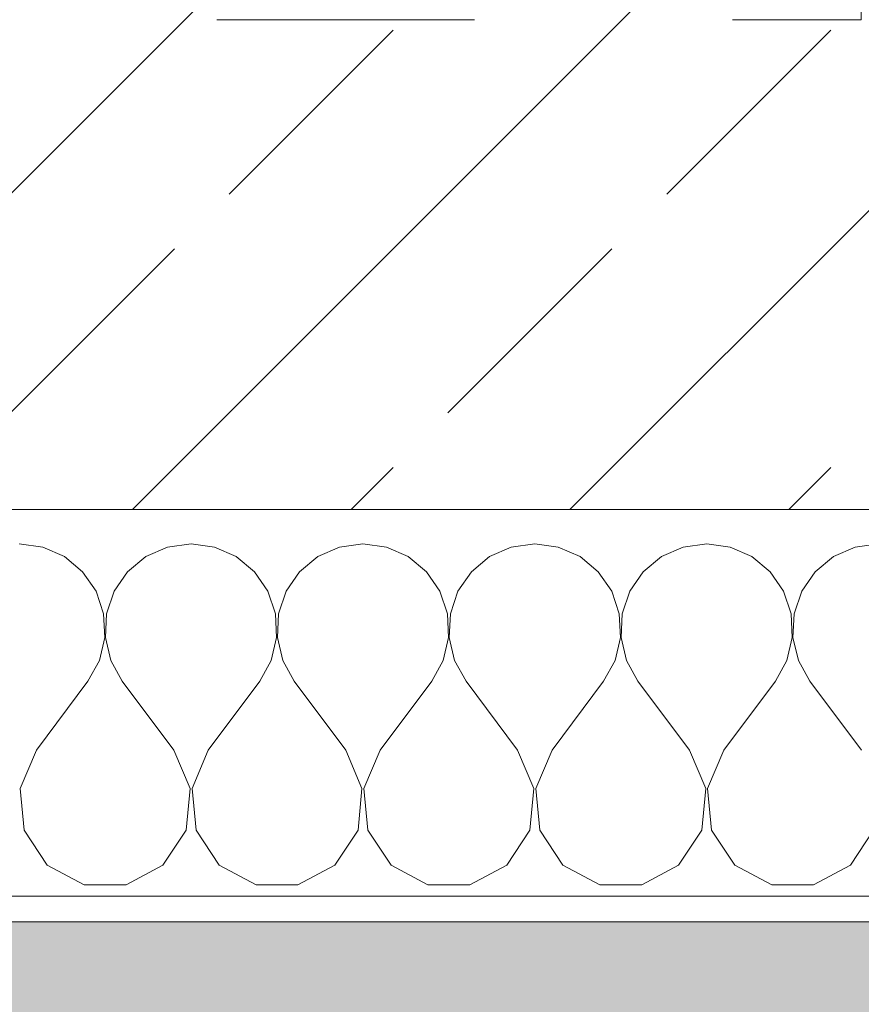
# Model space of a CAD drawing. Header units: metres. Extents: x -3.6 to 90.7, y -11.1 to 18.
# Tile 422 of 656: x 50.534 to 50.86, y -0.187 to 0.195. Entities that reach past the tile are written whole.
import ezdxf

# ---------------------------------------------------------------- set-up
doc = ezdxf.new("R2010")
doc.units = ezdxf.units.M
doc.header["$MEASUREMENT"] = 0
doc.linetypes.add('Untersicht', pattern=[0.1, 0.075, -0.025])
for name, color, linetype in [('152 - Bemaßung_ Beschriftung.Ausbau', 7, 'Continuous'), ('302 - Elemente.Schraffur', 7, 'Continuous'), ('603 - Struktur.Bodenplatte_ Decke Roh', 7, 'Continuous'), ('604 - Struktur.Wand Aussen', 7, 'Continuous'), ('653 - Abdeckung.TB Verkofferung', 7, 'Continuous')]:
    doc.layers.add(name, color=color, linetype=linetype)
doc.styles.add('ERSTELLTER_STIL_2', font='txt')
doc.dimstyles.new('ERSTELLTER_STIL__1', dxfattribs={"dimtxt": 0.1, "dimasz": 0.0532, "dimexe": 0.18, "dimexo": 0.0625, "dimgap": 0, "dimtad": 1, "dimzin": 0, "dimdsep": 46, "dimtxsty": 'ERSTELLTER_STIL_2', "dimblk": 'ARROWHEAD_2', "dimblk1": 'ARROWHEAD_2', "dimblk2": 'ARROWHEAD_2', "dimcen": 0.09, "dimse1": 1, "dimse2": 1, "dimclrd": 7, "dimclre": 7, "dimclrt": 7, "dimazin": 0, "dimtfac": 1, "dimtdec": 4, "dimtmove": 0, "dimatfit": 3, "dimfxl": 1, "dimtolj": 1, "dimtzin": 0, "dimarcsym": 0})
doc.dimstyles.new('ERSTELLTER_STIL__2', dxfattribs={"dimtxt": 0.1, "dimasz": 0.0532, "dimexe": 0.18, "dimexo": 0.0625, "dimgap": 0, "dimtad": 1, "dimzin": 0, "dimdsep": 46, "dimtxsty": 'ERSTELLTER_STIL_2', "dimblk": 'ARROWHEAD_2', "dimblk1": 'ARROWHEAD_2', "dimblk2": 'ARROWHEAD_2', "dimcen": 0.09, "dimse1": 1, "dimse2": 1, "dimclrd": 7, "dimclre": 7, "dimclrt": 7, "dimazin": 0, "dimtfac": 1, "dimtdec": 4, "dimtmove": 2, "dimatfit": 3, "dimfxl": 1, "dimtolj": 1, "dimtzin": 0, "dimarcsym": 0})
doc.dimstyles.new('ERSTELLTER_STIL__3', dxfattribs={"dimtxt": 0.1, "dimasz": 0.0532, "dimexe": 0.18, "dimexo": 0.0625, "dimgap": 0, "dimtad": 1, "dimtih": 1, "dimtoh": 1, "dimzin": 0, "dimdsep": 46, "dimtxsty": 'ERSTELLTER_STIL_2', "dimblk": 'ARROWHEAD_2', "dimblk1": 'ARROWHEAD_2', "dimblk2": 'ARROWHEAD_2', "dimcen": 0.09, "dimse1": 1, "dimse2": 1, "dimclrd": 7, "dimclre": 7, "dimclrt": 7, "dimazin": 0, "dimtfac": 1, "dimtdec": 4, "dimtmove": 0, "dimatfit": 3, "dimfxl": 1, "dimtolj": 1, "dimtzin": 0, "dimarcsym": 0})

# ---------------------------------------------------------------- blocks, each defined once
blk = doc.blocks.new('*X86')
at = {"layer": '604 - Struktur.Wand Aussen', "color": 7, "linetype": 'Continuous', "lineweight": 5}
for p, q in [((50.54244, -0.0096), (50.53333, -0.00833)), ((50.55086, -0.01331), (50.54244, -0.0096)), ((50.59089, -0.0096), (50.58248, -0.01331)), ((50.6, -0.00833), (50.59089, -0.0096)), ((50.60911, -0.0096), (50.6, -0.00833)), ((50.61752, -0.01331), (50.60911, -0.0096)), ((50.65756, -0.0096), (50.64914, -0.01331)), ((50.66667, -0.00833), (50.65756, -0.0096)), ((50.67578, -0.0096), (50.66667, -0.00833)), ((50.68419, -0.01331), (50.67578, -0.0096)), ((50.72422, -0.0096), (50.71581, -0.01331)), ((50.73333, -0.00833), (50.72422, -0.0096)), ((50.74244, -0.0096), (50.73333, -0.00833)), ((50.75086, -0.01331), (50.74244, -0.0096)), ((50.79089, -0.0096), (50.78248, -0.01331)), ((50.8, -0.00833), (50.79089, -0.0096)), ((50.80911, -0.0096), (50.8, -0.00833)), ((50.81752, -0.01331), (50.80911, -0.0096)), ((50.85756, -0.0096), (50.84914, -0.01331)), ((50.86667, -0.00833), (50.85756, -0.0096)), ((50.55794, -0.01918), (50.55086, -0.01331)), ((50.58248, -0.01331), (50.57539, -0.01918)), ((50.62461, -0.01918), (50.61752, -0.01331)), ((50.64914, -0.01331), (50.64206, -0.01918)), ((50.69127, -0.01918), (50.68419, -0.01331)), ((50.71581, -0.01331), (50.70873, -0.01918)), ((50.75794, -0.01918), (50.75086, -0.01331)), ((50.78248, -0.01331), (50.77539, -0.01918)), ((50.82461, -0.01918), (50.81752, -0.01331)), ((50.84914, -0.01331), (50.84206, -0.01918)), ((50.56315, -0.02676), (50.55794, -0.01918)), ((50.57539, -0.01918), (50.57019, -0.02676)), ((50.62981, -0.02676), (50.62461, -0.01918)), ((50.64206, -0.01918), (50.63685, -0.02676)), ((50.69648, -0.02676), (50.69127, -0.01918)), ((50.70873, -0.01918), (50.70352, -0.02676)), ((50.76315, -0.02676), (50.75794, -0.01918)), ((50.77539, -0.01918), (50.77019, -0.02676)), ((50.82981, -0.02676), (50.82461, -0.01918)), ((50.84206, -0.01918), (50.83685, -0.02676)), ((50.56609, -0.03547), (50.56315, -0.02676)), ((50.57019, -0.02676), (50.56725, -0.03547)), ((50.63275, -0.03547), (50.62981, -0.02676)), ((50.63685, -0.02676), (50.63391, -0.03547)), ((50.69942, -0.03547), (50.69648, -0.02676)), ((50.70352, -0.02676), (50.70058, -0.03547)), ((50.76609, -0.03547), (50.76315, -0.02676)), ((50.77019, -0.02676), (50.76725, -0.03547)), ((50.83275, -0.03547), (50.82981, -0.02676)), ((50.83685, -0.02676), (50.83391, -0.03547)), ((50.56653, -0.04466), (50.56609, -0.03547)), ((50.56725, -0.03547), (50.5668, -0.04466)), ((50.6332, -0.04466), (50.63275, -0.03547)), ((50.63391, -0.03547), (50.63347, -0.04466)), ((50.69987, -0.04466), (50.69942, -0.03547)), ((50.70058, -0.03547), (50.70013, -0.04466)), ((50.76653, -0.04466), (50.76609, -0.03547)), ((50.76725, -0.03547), (50.7668, -0.04466)), ((50.8332, -0.04466), (50.83275, -0.03547)), ((50.83391, -0.03547), (50.83347, -0.04466)), ((50.56445, -0.05362), (50.56653, -0.04466)), ((50.5668, -0.04466), (50.56888, -0.05362)), ((50.63112, -0.05362), (50.6332, -0.04466)), ((50.63347, -0.04466), (50.63555, -0.05362)), ((50.69778, -0.05362), (50.69987, -0.04466)), ((50.70013, -0.04466), (50.70222, -0.05362)), ((50.76445, -0.05362), (50.76653, -0.04466)), ((50.7668, -0.04466), (50.76888, -0.05362)), ((50.83112, -0.05362), (50.8332, -0.04466)), ((50.83347, -0.04466), (50.83555, -0.05362)), ((50.56, -0.06167), (50.56445, -0.05362)), ((50.56888, -0.05362), (50.57333, -0.06167)), ((50.62667, -0.06167), (50.63112, -0.05362)), ((50.63555, -0.05362), (50.64, -0.06167)), ((50.69333, -0.06167), (50.69778, -0.05362)), ((50.70222, -0.05362), (50.70667, -0.06167)), ((50.76, -0.06167), (50.76445, -0.05362)), ((50.76888, -0.05362), (50.77333, -0.06167)), ((50.82667, -0.06167), (50.83112, -0.05362)), ((50.83555, -0.05362), (50.84, -0.06167)), ((50.54, -0.08833), (50.56, -0.06167)), ((50.59333, -0.08833), (50.57333, -0.06167)), ((50.60667, -0.08833), (50.62667, -0.06167)), ((50.66, -0.08833), (50.64, -0.06167)), ((50.67333, -0.08833), (50.69333, -0.06167)), ((50.72667, -0.08833), (50.70667, -0.06167)), ((50.74, -0.08833), (50.76, -0.06167)), ((50.79333, -0.08833), (50.77333, -0.06167)), ((50.80667, -0.08833), (50.82667, -0.06167)), ((50.86, -0.08833), (50.84, -0.06167)), ((50.54, -0.08833), (50.53371, -0.1033)), ((50.59962, -0.1033), (50.59333, -0.08833)), ((50.60667, -0.08833), (50.60038, -0.1033)), ((50.66629, -0.1033), (50.66, -0.08833)), ((50.67333, -0.08833), (50.66705, -0.1033)), ((50.73295, -0.1033), (50.72667, -0.08833)), ((50.74, -0.08833), (50.73371, -0.1033)), ((50.79962, -0.1033), (50.79333, -0.08833)), ((50.80667, -0.08833), (50.80038, -0.1033)), ((50.53371, -0.1033), (50.53525, -0.11947)), ((50.59808, -0.11947), (50.59962, -0.1033)), ((50.60038, -0.1033), (50.60192, -0.11947)), ((50.66475, -0.11947), (50.66629, -0.1033)), ((50.66705, -0.1033), (50.66858, -0.11947)), ((50.73142, -0.11947), (50.73295, -0.1033)), ((50.73371, -0.1033), (50.73525, -0.11947)), ((50.79808, -0.11947), (50.79962, -0.1033)), ((50.80038, -0.1033), (50.80192, -0.11947)), ((50.53525, -0.11947), (50.54424, -0.13299)), ((50.5891, -0.13299), (50.59808, -0.11947)), ((50.60192, -0.11947), (50.6109, -0.13299)), ((50.65576, -0.13299), (50.66475, -0.11947)), ((50.66858, -0.11947), (50.67757, -0.13299)), ((50.72243, -0.13299), (50.73142, -0.11947)), ((50.73525, -0.11947), (50.74424, -0.13299)), ((50.7891, -0.13299), (50.79808, -0.11947)), ((50.80192, -0.11947), (50.8109, -0.13299)), ((50.85576, -0.13299), (50.86475, -0.11947)), ((50.54424, -0.13299), (50.55855, -0.14066)), ((50.57479, -0.14066), (50.5891, -0.13299)), ((50.6109, -0.13299), (50.62521, -0.14066)), ((50.64145, -0.14066), (50.65576, -0.13299)), ((50.67757, -0.13299), (50.69188, -0.14066)), ((50.70812, -0.14066), (50.72243, -0.13299)), ((50.74424, -0.13299), (50.75855, -0.14066)), ((50.77479, -0.14066), (50.7891, -0.13299)), ((50.8109, -0.13299), (50.82521, -0.14066)), ((50.84145, -0.14066), (50.85576, -0.13299)), ((50.55855, -0.14066), (50.57479, -0.14066)), ((50.62521, -0.14066), (50.64145, -0.14066)), ((50.69188, -0.14066), (50.70812, -0.14066)), ((50.75855, -0.14066), (50.77479, -0.14066)), ((50.82521, -0.14066), (50.84145, -0.14066))]:
    blk.add_line(p, q, dxfattribs=at)
blk = doc.blocks.new('*D352')
at = {"layer": '152 - Bemaßung_ Beschriftung.Ausbau', "color": 7, "linetype": 'Continuous', "lineweight": 5}
for p, q in [((-1.71, 0.02521), (-1.64, -0.01521)), ((-1.675, -0.145), (-1.675, 0.005)), ((-1.71, -0.12479), (-1.64, -0.16521)), ((-1.6225, -0.145), (-1.7275, -0.145)), ((-1.675, -0.17923), (-1.675, -0.145))]:
    blk.add_line(p, q, dxfattribs=at)
at = {"layer": '152 - Bemaßung_ Beschriftung.Ausbau', "color": 7, "lineweight": 5, "insert": (-1.68664, -0.14589), "char_height": 0.1, "attachment_point": 7, "rotation": 90, "style": 'ERSTELLTER_STIL_2'}
blk.add_mtext('\\A1;{\\pql;\\fArial|b0|i0|c0|p38;15}', dxfattribs=at)
blk = doc.blocks.new('ARROWHEAD_2')
at = {"color": 0, "linetype": 'Continuous', "lineweight": 0}
for p, q in [((-0.3781, -0.655), (0.3781, 0.655)), ((0, 0), (-1, 0))]:
    blk.add_line(p, q, dxfattribs=at)
blk = doc.blocks.new('*D353')
at = {"layer": '152 - Bemaßung_ Beschriftung.Ausbau', "color": 7, "linetype": 'Continuous', "lineweight": 5}
for p, q in [((-1.71, 0.02521), (-1.64, -0.01521)), ((-1.675, -0.145), (-1.675, 0.005))]:
    blk.add_line(p, q, dxfattribs=at)
blk = doc.blocks.new('*D362')
at = {"layer": '152 - Bemaßung_ Beschriftung.Ausbau', "color": 7, "linetype": 'Continuous', "lineweight": 5}
for p, q in [((-2.21, 0.02521), (-2.14, -0.01521)), ((-2.175, -0.145), (-2.175, 0.005)), ((-2.21, -0.12479), (-2.14, -0.16521)), ((-2.1225, -0.145), (-2.2275, -0.145)), ((-2.175, -0.17923), (-2.175, -0.145))]:
    blk.add_line(p, q, dxfattribs=at)
at = {"layer": '152 - Bemaßung_ Beschriftung.Ausbau', "color": 7, "lineweight": 5, "insert": (-2.1845, -0.14511), "char_height": 0.1, "attachment_point": 7, "rotation": 90, "style": 'ERSTELLTER_STIL_2'}
blk.add_mtext('\\A1;{\\pql;\\fArial|b0|i0|c0|p38;15}', dxfattribs=at)
blk = doc.blocks.new('*D363')
at = {"layer": '152 - Bemaßung_ Beschriftung.Ausbau', "color": 7, "linetype": 'Continuous', "lineweight": 5}
for p, q in [((-2.21, 0.27019), (-2.14, 0.22978)), ((-2.14, 0.22479), (-2.21, 0.26521)), ((-2.1225, 0.245), (-2.2275, 0.245)), ((-2.175, 0.005), (-2.175, 0.245)), ((-2.21, 0.02521), (-2.14, -0.01521)), ((-2.1225, 0.005), (-2.2275, 0.005)), ((-2.175, -0.145), (-2.175, 0.005))]:
    blk.add_line(p, q, dxfattribs=at)
at = {"layer": '152 - Bemaßung_ Beschriftung.Ausbau', "color": 7, "lineweight": 5, "insert": (-2.195, 0.04911), "char_height": 0.1, "attachment_point": 7, "rotation": 90, "style": 'ERSTELLTER_STIL_2'}
blk.add_mtext('\\A1;{\\pql;\\fArial|b0|i0|c0|p38;24}', dxfattribs=at)
blk = doc.blocks.new('*D407')
at = {"layer": '152 - Bemaßung_ Beschriftung.Ausbau', "color": 7, "linetype": 'Continuous', "lineweight": 5}
for p, q in [((50.33999, -4.1125), (50.33999, -4.0075)), ((51.55, -4.1125), (51.55, -4.0075)), ((50.3602, -4.025), (50.31978, -4.095)), ((51.57021, -4.025), (51.52979, -4.095)), ((50.33999, -4.06), (51.55, -4.06))]:
    blk.add_line(p, q, dxfattribs=at)
at = {"layer": '152 - Bemaßung_ Beschriftung.Ausbau', "color": 7, "lineweight": 5, "insert": (50.81197, -4.04), "char_height": 0.1, "attachment_point": 7, "style": 'ERSTELLTER_STIL_2'}
blk.add_mtext('\\A1;{\\pql;\\fArial|b0|i0|c0|p38;1,21}', dxfattribs=at)
blk = doc.blocks.new('*D444')
at = {"layer": '152 - Bemaßung_ Beschriftung.Ausbau', "color": 7, "linetype": 'Continuous', "lineweight": 5}
for p, q in [((47.56749, -4.6125), (47.56749, -4.5075)), ((50.85997, -4.6125), (50.85997, -4.5075)), ((47.5877, -4.525), (47.54728, -4.595)), ((50.88018, -4.525), (50.83977, -4.595)), ((47.56749, -4.56), (50.85997, -4.56))]:
    blk.add_line(p, q, dxfattribs=at)
at = {"layer": '152 - Bemaßung_ Beschriftung.Ausbau', "color": 7, "lineweight": 5, "char_height": 0.1, "attachment_point": 7, "style": 'ERSTELLTER_STIL_2'}
for s, insert in [('\\A1;{\\pql;\\fArial|b0|i0|c0|p38;14\\fArial|b0|i0|c0|p38;\\A1{\\H.66x;\\S5^  ;}}', (50.63789, -4.54109)), ('\\A1;{\\pql;\\fArial|b0|i0|c0|p38;15\\fArial|b0|i0|c0|p38;\\A1{\\H.66x;\\S75^  ;}}', (47.58772, -4.54165)), ('\\A1;{\\pql;\\fArial|b0|i0|c0|p38;3,29\\fArial|b0|i0|c0|p38;\\A1{\\H.66x;\\S25^  ;}}', (49.05566, -4.55941))]:
    blk.add_mtext(s, dxfattribs=dict(at, insert=insert))
blk = doc.blocks.new('*D445')
at = {"layer": '152 - Bemaßung_ Beschriftung.Ausbau', "color": 7, "linetype": 'Continuous', "lineweight": 5}
for p, q in [((50.85997, -4.6125), (50.85997, -4.5075)), ((51.00497, -4.6125), (51.00497, -4.5075)), ((50.88018, -4.525), (50.83977, -4.595)), ((51.02518, -4.525), (50.98477, -4.595)), ((50.85997, -4.56), (51.00497, -4.56))]:
    blk.add_line(p, q, dxfattribs=at)
blk = doc.blocks.new('*D483')
at = {"layer": '152 - Bemaßung_ Beschriftung.Ausbau', "color": 7, "linetype": 'Continuous', "lineweight": 5}
for p, q in [((47.47999, -5.1125), (47.47999, -5.0075)), ((50.77999, -5.1125), (50.77999, -5.0075)), ((47.5002, -5.025), (47.45978, -5.095)), ((50.8002, -5.025), (50.75978, -5.095)), ((47.47999, -5.06), (50.77999, -5.06))]:
    blk.add_line(p, q, dxfattribs=at)
at = {"layer": '152 - Bemaßung_ Beschriftung.Ausbau', "color": 7, "lineweight": 5, "insert": (48.99696, -5.04), "char_height": 0.1, "attachment_point": 7, "style": 'ERSTELLTER_STIL_2'}
blk.add_mtext('\\A1;{\\pql;\\fArial|b0|i0|c0|p38;3,30}', dxfattribs=at)
blk = doc.blocks.new('*D484')
at = {"layer": '152 - Bemaßung_ Beschriftung.Ausbau', "color": 7, "linetype": 'Continuous', "lineweight": 5}
for p, q in [((50.77999, -5.1125), (50.77999, -5.0075)), ((51.07999, -5.1125), (51.07999, -5.0075)), ((50.8002, -5.025), (50.75978, -5.095)), ((51.1002, -5.025), (51.05978, -5.095)), ((50.77999, -5.06), (51.07999, -5.06))]:
    blk.add_line(p, q, dxfattribs=at)
at = {"layer": '152 - Bemaßung_ Beschriftung.Ausbau', "color": 7, "lineweight": 5, "insert": (50.8541, -5.04), "char_height": 0.1, "attachment_point": 7, "style": 'ERSTELLTER_STIL_2'}
blk.add_mtext('\\A1;{\\pql;\\fArial|b0|i0|c0|p38;30}', dxfattribs=at)
blk = doc.blocks.new('*D494')
at = {"layer": '152 - Bemaßung_ Beschriftung.Ausbau', "color": 7, "linetype": 'Continuous', "lineweight": 5}
for p, q in [((-0.165, -5.6125), (-0.165, -5.5075)), ((62.42503, -5.6125), (62.42503, -5.5075)), ((-0.14479, -5.525), (-0.18521, -5.595)), ((62.40482, -5.595), (62.44523, -5.525)), ((-0.19923, -5.56), (-0.165, -5.56)), ((-0.165, -5.56), (62.42503, -5.56)), ((62.42503, -5.56), (62.45926, -5.56))]:
    blk.add_line(p, q, dxfattribs=at)
at = {"layer": '152 - Bemaßung_ Beschriftung.Ausbau', "color": 7, "lineweight": 5, "insert": (30.95904, -5.54), "char_height": 0.1, "attachment_point": 7, "style": 'ERSTELLTER_STIL_2'}
blk.add_mtext('\\A1;{\\pql;\\fArial|b0|i0|c0|p38;62,59}', dxfattribs=at)

msp = doc.modelspace()

# ---------------------------------------------------------------- hatches: boundary and pattern name
at = {"layer": '302 - Elemente.Schraffur', "linetype": 'Continuous', "lineweight": 0, "true_color": 0x191919}
msp.add_hatch(color=250, dxfattribs=at).paths.add_polyline_path([(43.72998, -3.31), (55.22, -3.31), (55.22001, -0.155), (43.73, -0.155)])
at = {"layer": '604 - Struktur.Wand Aussen', "linetype": 'Continuous', "lineweight": 0, "true_color": 0x000000}
h = msp.add_hatch(dxfattribs=at)
h.set_pattern_fill('Beton__Stahlbeton_0001', color=18, style=0, pattern_type=2)
h.set_pattern_definition([(45, (0, 0), (-0.0848528, 0.0848528), []), (45, (-0.04243, 0.04243), (-0.0848528, 0.0848528), [0.09, -0.03])])
h.paths.add_polyline_path([(50.33999, 0.125), (50.27999, 0.125), (50.27999, 0.005), (51.61, 0.005), (51.61, 0.125), (51.55, 0.125), (51.55, 0.195), (51.55, 0.245), (50.33999, 0.245), (50.33999, 0.195)])
h = msp.add_hatch(dxfattribs=at)
h.set_pattern_fill('Verputz_0001', color=18, style=0, pattern_type=2)
h.set_pattern_definition([(0, (0, 0), (0, 0.08660254), [0, -0.05]), (0, (0.025, 0.0433), (0, 0.08660254), [0, -0.05])])
h.paths.add_polyline_path([(50.24999, -0.155), (51.64, -0.155), (51.64, -0.145), (50.24999, -0.145)])

# ---------------------------------------------------------------- linework, layer by layer
at = {"layer": '603 - Struktur.Bodenplatte_ Decke Roh', "color": 7, "linetype": 'Continuous', "lineweight": 18, "flags": 128}
msp.add_lwpolyline([(-0.015, 0.005), (62.27503, 0.005), (62.27503, 13.695), (50.77999, 13.695), (50.77999, 13.455), (50.77999, 12.99998), (50.84002, 12.99998), (50.84002, 8.58498), (49.03003, 8.58498), (49.03003, 8.72498), (47.41002, 8.72498), (47.41002, 12.99998), (47.47999, 12.99998), (47.47999, 13.455), (47.47999, 13.695), (14.77999, 13.695)], dxfattribs=at)
at = {"layer": '604 - Struktur.Wand Aussen', "color": 7, "linetype": 'Continuous', "lineweight": 13}
msp.add_line((50.27999, 0.005), (51.61, 0.005), dxfattribs=at)
at = {"layer": '604 - Struktur.Wand Aussen', "color": 7, "linetype": 'Continuous', "lineweight": 5}
msp.add_line((50.27999, -0.145), (51.61, -0.145), dxfattribs=at)
at = {"layer": '604 - Struktur.Wand Aussen', "color": 7, "linetype": 'Continuous', "lineweight": 5, "flags": 128}
msp.add_lwpolyline([(50.24999, -0.155), (51.64, -0.155)], dxfattribs=at)
at = {"layer": '653 - Abdeckung.TB Verkofferung', "color": 7, "linetype": 'Untersicht', "lineweight": 9}
for p, q in [((50.85997, 0.19498), (50.85997, 0.74948)), ((47.40998, 0.19498), (50.85997, 0.19498))]:
    msp.add_line(p, q, dxfattribs=at)

# ---------------------------------------------------------------- block references
at = {"layer": '604 - Struktur.Wand Aussen', "color": 7, "lineweight": 18}
msp.add_blockref('*X86', (0, 0), dxfattribs=at)

# ---------------------------------------------------------------- dimensions: what is measured, and where the dimension line sits
at = {"layer": '152 - Bemaßung_ Beschriftung.Ausbau', "color": 7, "linetype": 'Continuous', "lineweight": 5}
for base, p1, p2, picture, middle in [((50.85997, -4.56), (47.56749, 0.70998), (50.85997, 3.25249), '*D444', (49.35872, -4.49)), ((51.004975, -4.5599999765), (50.859975, 3.2524911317), (51.004975, 3.2524911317), '*D445', (50.8491830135, -4.4899999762)), ((50.77999, -5.06), (47.47999, 0.69998), (50.77999, 0.69998), '*D483', (49.12684, -4.99)), ((51.07999, -5.06), (50.77999, 0.69998), (51.07999, 0.69998), '*D484', (50.93034, -4.99)), ((51.55, -4.06), (50.33999, 0.125), (51.55, 0.125), '*D407', (50.94185, -3.99)), ((62.42503, -5.56), (-0.165, -0.145), (62.42503, -0.145), '*D494', (31.12704, -5.49))]:
    dim = msp.add_linear_dim(base=base, p1=p1, p2=p2, dimstyle='ERSTELLTER_STIL__3', dxfattribs=at)
    dim.commit()
    dim.dimension.update_dxf_attribs({"geometry": picture, "text_midpoint": middle, "dimtype": 160})
for base, p1, p2, dimstyle, picture, middle in [((-2.175, 0.245), (62.27503, 0.005), (0.68999, 0.245), 'ERSTELLTER_STIL__1', '*D363', (-2.245, 0.12535)), ((-2.175, 0.005), (-0.165, -0.145), (62.27503, 0.005), 'ERSTELLTER_STIL__2', '*D362', (-2.2345, -0.06888)), ((-1.675, 0.005), (-0.165, -0.145), (62.27503, 0.005), 'ERSTELLTER_STIL__2', '*D352', (-1.73664, -0.06965)), ((-1.675, 0.005), (62.275025, 0.005), (-0.015, 0.005), 'ERSTELLTER_STIL__1', '*D353', (-1.7450000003, 0.001853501))]:
    dim = msp.add_linear_dim(base=base, p1=p1, p2=p2, angle=90, dimstyle=dimstyle, dxfattribs=at)
    dim.commit()
    dim.dimension.update_dxf_attribs({"geometry": picture, "text_midpoint": middle, "dimtype": 160, "text_rotation": 90})

doc.saveas('drawing.dxf')
